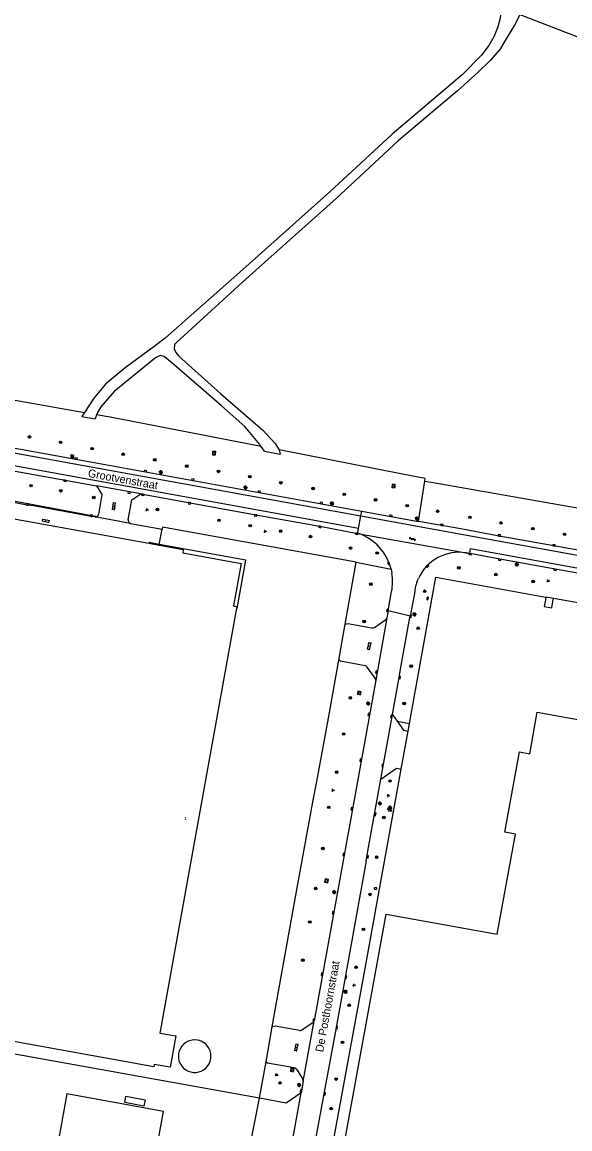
# Model space of a CAD drawing. Extents: x 130998 to 133001, y 398999 to 403002.
# Drawn here: x 132161.6 to 132332.6, y 400031.5 to 400377.1 of the extents above; entities that cross this region are included whole.
import ezdxf

# ---------------------------------------------------------------- set-up
doc = ezdxf.new("R2010")
doc.units = 0
for name, color, linetype in [('gg-afsc-hekwerk', 7, 'Continuous'), ('gg-anno-huisnummerreeks BGT', 7, 'Continuous'), ('gg-anno-openbare ruimte label', 7, 'Continuous'), ('gg-bbg-bijgebouw', 7, 'Continuous'), ('gg-bbg-hoofdgebouw', 7, 'Continuous'), ('gg-bbg-lage trafo', 7, 'Continuous'), ('gg-bbg-onder overbouw', 7, 'Continuous'), ('gg-bbg-opslagtank', 7, 'Continuous'), ('gg-bbg-pand overbouw', 7, 'Continuous'), ('gg-knt-onverhard', 7, 'Continuous'), ('gg-knt-verharding', 7, 'Continuous'), ('gg-knt-verharding nz', 7, 'Continuous'), ('gt-grn-groengrens', 7, 'Continuous'), ('gt-grn-weggrens', 7, 'Continuous'), ('gt-symb-boom', 7, 'Continuous'), ('gt-symb-brandkraan', 7, 'Continuous'), ('gt-symb-gesloten verharding', 7, 'Continuous'), ('gt-symb-groenvak', 7, 'Continuous'), ('gt-symb-klinker verharding', 7, 'Continuous'), ('gt-symb-kolk', 7, 'Continuous'), ('gt-symb-lichtmast', 7, 'Continuous'), ('gt-symb-rioolschacht', 7, 'Continuous'), ('gt-symb-waterafsluiter', 7, 'Continuous')]:
    doc.layers.add(name, color=color, linetype=linetype)

# ---------------------------------------------------------------- blocks, each defined once
blk = doc.blocks.new('gt0-KOLK')
at = {"layer": 'gt-symb-kolk'}
blk.add_lwpolyline([(0, 0), (0.37, 0), (0.37, 0.4), (-0.38, 0.4), (-0.38, 0), (0, 0)], dxfattribs=at)
blk = doc.blocks.new('gt0-LMAST')
at = {"layer": 'gt-symb-lichtmast'}
for p, q in [((-0.18, 0.17), (-0.45, 0.44)), ((-0.01, 0.25), (-0.01, 0.62)), ((0.17, 0.17), (0.44, 0.44)), ((-0.26, 0), (-0.63, 0)), ((-0.18, -0.18), (-0.45, -0.45)), ((-0.01, -0.25), (-0.01, -0.63)), ((0.44, -0.45), (0.17, -0.18)), ((0.24, 0), (0.62, 0))]:
    blk.add_line(p, q, dxfattribs=at)
blk.add_circle((-0.01, 0), 0.25, dxfattribs=at)
blk = doc.blocks.new('gt0-BOOM')
at = {"layer": 'gt-symb-boom'}
for radius in [0.4, 0.2]:
    blk.add_circle((0, 0), radius, dxfattribs=at)
blk = doc.blocks.new('gt0-GRVAK')
at = {"layer": 'gt-symb-groenvak'}
for p, q in [((-0.11, 0.19), (-0.23, 0.24)), ((-0.18, 0.15), (0.09, 0.15)), ((-0.09, 0.21), (-0.16, 0.32)), ((-0.05, 0.21), (-0.05, 0.39)), ((0, 0.21), (0.06, 0.32)), ((0.01, 0.19), (0.13, 0.24)), ((0.26, -0.05), (0.2, 0.06)), ((0.3, -0.05), (0.3, 0.13)), ((0.35, -0.05), (0.41, 0.06)), ((-0.24, -0.23), (-0.36, -0.18)), ((-0.32, -0.26), (-0.05, -0.26)), ((-0.23, -0.21), (-0.29, -0.09)), ((-0.18, -0.2), (-0.18, -0.02)), ((-0.14, -0.21), (-0.07, -0.09)), ((-0.12, -0.23), (0, -0.18)), ((0.24, -0.07), (0.12, -0.02)), ((0.17, -0.11), (0.44, -0.11)), ((0.37, -0.07), (0.49, -0.02))]:
    blk.add_line(p, q, dxfattribs=at)
blk = doc.blocks.new('gt0-BR')
at = {"layer": 'gt-symb-brandkraan'}
for centre, radius, start, end in [((-0.24, 0), 0.206, 107.5669, 252.4331), ((0.6, -2.66), 3, 106.892, 107.5669), ((0, -0.69), 0.938, 73.108, 106.892), ((-0.6, -2.66), 3, 72.4331, 73.108), ((0.24, 0), 0.206, 287.567, 72.4331), ((0.6, 2.66), 3, 252.4331, 253.108), ((0, 0.69), 0.938, 253.108, 286.8921), ((-0.6, 2.66), 3, 286.8921, 287.567)]:
    blk.add_arc(centre, radius, start, end, dxfattribs=at)
blk = doc.blocks.new('gt0-WAFSL')
at = {"layer": 'gt-symb-waterafsluiter'}
for p, q in [((-0.5, -0.33), (0, 0.67)), ((0, 0.67), (0.5, -0.33)), ((0.5, -0.33), (-0.5, -0.33))]:
    blk.add_line(p, q, dxfattribs=at)
blk = doc.blocks.new('gt0-GESVH1')
at = {"layer": 'gt-symb-gesloten verharding'}
for p, q in [((-0.99, -0.26), (0.01, 0.24)), ((0.01, -0.26), (-0.99, 0.24)), ((0.01, 0.24), (1.01, -0.26)), ((1.01, 0.24), (0.01, -0.26))]:
    blk.add_line(p, q, dxfattribs=at)
blk = doc.blocks.new('gt0-RS')
at = {"layer": 'gt-symb-rioolschacht'}
blk.add_lwpolyline([(-0.5, -0.5), (0.5, -0.5), (0.5, 0.5), (-0.5, 0.5)], close=True, dxfattribs=at)
blk.add_circle((0, 0), 0.375, dxfattribs=at)
blk = doc.blocks.new('gt0-KL1')
at = {"layer": 'gt-symb-klinker verharding'}
for p, q in [((-1.15, 0.3), (1.15, 0.3)), ((-1, -0.3), (-1, 0.3)), ((-0.5, 0.3), (-0.5, 0.45)), ((0, -0.3), (0, 0.3)), ((0.5, 0.3), (0.5, 0.45)), ((1, -0.3), (1, 0.3)), ((-1.15, -0.3), (1.15, -0.3)), ((-0.5, -0.45), (-0.5, -0.3)), ((0.5, -0.45), (0.5, -0.3))]:
    blk.add_line(p, q, dxfattribs=at)

msp = doc.modelspace()

# ---------------------------------------------------------------- linework, layer by layer
at = {"layer": 'gg-afsc-hekwerk'}
for p, q in [((132204.37, 400213.96), (132205.28, 400218.76)), ((132204.33, 400213.75), (132204.37, 400213.96)), ((132262.44, 400189.04), (132265.89, 400208.4)), ((132349.93, 400193), (132327.49, 400197.06)), ((132260.45, 400177.84), (132262.44, 400189.04)), ((132279.92, 400143.83), (132282.05, 400155.67)), ((132282.05, 400155.67), (132282.48, 400158.08)), ((132252.45, 400134.12), (132253.53, 400139.97)), ((132237.71, 400052.38), (132239.67, 400063.27)), ((132157.56, 400055.19), (132235.69, 400041.16)), ((132235.69, 400041.16), (132237.71, 400052.38)), ((132231.86, 400021.79), (132235.67, 400041.07)), ((132235.69, 400041.16), (132235.67, 400041.07))]:
    msp.add_line(p, q, dxfattribs=at)
for points in [[(132265.89, 400208.4), (132205.39, 400219.34), (132205.28, 400218.76)], [(132282.48, 400158.08), (132290.7, 400203.75), (132325.05, 400197.5)], [(132253.53, 400139.97), (132257.23, 400159.7), (132260.45, 400177.84)], [(132249.86, 399978.97), (132268.5, 400080.36), (132279.92, 400143.83)], [(132239.67, 400063.27), (132246.44, 400101), (132252.45, 400134.12)]]:
    msp.add_lwpolyline(points, dxfattribs=at)
at = {"layer": 'gg-bbg-bijgebouw'}
msp.add_lwpolyline([(132193.61, 400039.67), (132193.97, 400041.68), (132199.94, 400040.56), (132199.57, 400038.55), (132193.61, 400039.67)], dxfattribs=at)
at = {"layer": 'gg-bbg-hoofdgebouw'}
msp.add_line((132122.33, 400228.54), (132201.17, 400214.32), dxfattribs=at)
for points in [[(132228.46, 400194.04), (132204.54, 400061.34), (132209.56, 400060.46), (132207.8, 400050.69), (132202.78, 400051.58), (132202.64, 400050.85), (132093.84, 400070.45), (132122.33, 400228.54)], [(132449.84, 399936.08), (132446.54, 399936.68), (132440.05, 399900.63), (132326.64, 399921.26), (132335.09, 399967.92), (132254.1, 399982.64), (132275.19, 400098.51), (132309.87, 400092.22), (132315.55, 400123.48), (132312.29, 400124.07), (132316.85, 400149.19), (132320.07, 400148.6), (132322.4, 400161.56), (132467.07, 400135.32)], [(132220.17, 399983.41), (132227.33, 400022.93), (132203.97, 400027.17), (132205.73, 400036.91), (132175.53, 400042.38), (132166.63, 399993.21)]]:
    msp.add_lwpolyline(points, dxfattribs=at)
at = {"layer": 'gg-bbg-lage trafo'}
for points in [[(132325.05, 400197.5), (132324.97, 400196.69), (132324.56, 400194.58), (132326.92, 400194.16), (132327.22, 400196.17), (132327.49, 400197.06)], [(132325.05, 400197.5), (132325.06, 400197.58), (132327.51, 400197.14), (132327.49, 400197.06)]]:
    msp.add_lwpolyline(points, dxfattribs=at)
at = {"layer": 'gg-bbg-onder overbouw'}
msp.add_line((132201.17, 400214.32), (132204.33, 400213.75), dxfattribs=at)
msp.add_lwpolyline([(132204.33, 400213.75), (132211.85, 400212.4), (132211.69, 400211.36), (132229.92, 400208.05), (132227.55, 400194.76), (132228.55, 400194.53), (132228.46, 400194.04)], dxfattribs=at)
at = {"layer": 'gg-bbg-opslagtank'}
for centre, radius, start, end in [((132215.43, 400054.15), 5.08, 94.2923, 38.7792), ((132215.44, 400054.15), 5.07, 38.7598, 94.3117)]:
    msp.add_arc(centre, radius, start, end, dxfattribs=at)
at = {"layer": 'gg-bbg-pand overbouw'}
for points in [[(132204.37, 400213.96), (132201.21, 400214.52), (132201.17, 400214.32)], [(132228.46, 400194.04), (132228.71, 400193.99), (132231.41, 400209.09), (132204.37, 400213.96)]]:
    msp.add_lwpolyline(points, dxfattribs=at)
at = {"layer": 'gg-knt-onverhard'}
for p, q in [((132181.02, 400255.14), (132180.24, 400253.95)), ((132184.78, 400254.48), (132184.34, 400253.16)), ((132237.23, 400243.11), (132236.23, 400244.52)), ((132241.78, 400243.48), (132242.1, 400242.2))]:
    msp.add_line(p, q, dxfattribs=at)
for points in [[(132311.07, 400381.72), (132311.12, 400381), (132310.84, 400378.31), (132310.06, 400375.64), (132308.87, 400372.53), (132307.29, 400369.78), (132304.95, 400366.81), (132298.96, 400360.65), (132277.05, 400342.13), (132257.64, 400324.12), (132229.56, 400299.02), (132206.24, 400278.39), (132202.81, 400275.75), (132193.76, 400269.08), (132187.56, 400263.98), (132183.99, 400259.64), (132181.02, 400255.14)], [(132316.96, 400379.43), (132316.92, 400379.38), (132315.27, 400376.18), (132312.96, 400372.41), (132310.69, 400368.58), (132307.69, 400365.07), (132303.94, 400361.49), (132297.46, 400355.6), (132278.95, 400339.99), (132259.57, 400322), (132231.48, 400296.89), (132209.9, 400277.18), (132209.17, 400276.4), (132209.03, 400275.01), (132209.55, 400273.94), (132210.51, 400272.71), (132223.64, 400261.02), (132236.67, 400249.68), (132240.54, 400245.47), (132241.78, 400243.48)], [(132236.23, 400244.52), (132235.3, 400245.83), (132231.06, 400250.75), (132223.82, 400257.22), (132208.98, 400270.06), (132205.91, 400272.65), (132204.67, 400272.94), (132203.15, 400272.19), (132190.29, 400261.74), (132186.15, 400256.98), (132184.94, 400254.97), (132184.78, 400254.48)]]:
    msp.add_lwpolyline(points, dxfattribs=at)
at = {"layer": 'gg-knt-verharding'}
for p, q in [((132198.66, 400229.79), (132184.8, 400232.25)), ((132195.44, 400220.54), (132205.28, 400218.76)), ((132266.31, 400217.43), (132266.54, 400217.38)), ((132301.3, 400211.17), (132300.16, 400211.35)), ((132275.82, 400193.28), (132276.92, 400199.28)), ((132284.01, 400198.67), (132282.67, 400191.6)), ((132271.52, 400188.07), (132275.09, 400190.49)), ((132275.82, 400193.28), (132275.44, 400191.02)), ((132282.67, 400191.6), (132275.82, 400193.28)), ((132279.64, 400175), (132282.39, 400190.01)), ((132282.39, 400190.01), (132282.67, 400191.6)), ((132271.75, 400172.2), (132269.3, 400175.66)), ((132279.24, 400172.44), (132279.64, 400175)), ((132271.95, 400171.54), (132252.78, 400065.15)), ((132277.18, 400160.85), (132279.24, 400172.44)), ((132277.18, 400160.85), (132278.63, 400158.78)), ((132278.63, 400158.78), (132282.48, 400158.08)), ((132252.34, 400064.52), (132248.98, 400062.33)), ((132247.18, 400050.15), (132249.2, 400046.97)), ((132249.33, 400046.23), (132248.68, 400042.71))]:
    msp.add_line(p, q, dxfattribs=at)
for points in [[(132137.05, 400248.12), (132138.57, 400247.85), (132139.76, 400247.61), (132178.37, 400240.56), (132200.07, 400236.66), (132235.54, 400230.22), (132267.59, 400224.38)], [(132154.81, 400237.75), (132157.13, 400237.3), (132174.98, 400234.05), (132184.8, 400232.25)], [(132184.8, 400232.25), (132186.47, 400229.56), (132185.4, 400223.36)], [(132184.3, 400222.54), (132183.07, 400222.74), (132165.12, 400226), (132163.14, 400226.28), (132151.82, 400228.39)], [(132194.7, 400221.66), (132195.85, 400227.91), (132198.66, 400229.79)], [(132198.66, 400229.79), (132234.49, 400223.26), (132254.55, 400219.64), (132266.31, 400217.43)], [(132267.59, 400224.38), (132276.68, 400222.72), (132285.33, 400221.17)], [(132520.41, 400178.58), (132484.53, 400185.08), (132444.2, 400192.34), (132385.61, 400203), (132344.35, 400210.46), (132327.59, 400213.51), (132310.5, 400216.59), (132298.57, 400218.79), (132285.33, 400221.17)], [(132343.05, 400203.49), (132310.69, 400209.38), (132301.3, 400211.17)], [(132276.75, 400206.27), (132276.9, 400205.6), (132277.03, 400204.93)], [(132284.75, 400202.08), (132285, 400202.74), (132285.28, 400203.38)], [(132262.44, 400189.04), (132263.22, 400189.26), (132270.77, 400187.9)], [(132268.66, 400176.08), (132260.99, 400177.47), (132260.45, 400177.84)], [(132273.55, 400140.65), (132277.06, 400160.2), (132277.18, 400160.85)], [(132278.63, 400158.78), (132280.62, 400155.92), (132282.05, 400155.67)], [(132273.55, 400140.65), (132278.47, 400144.09), (132279.92, 400143.83)], [(132268.98, 400115.16), (132269.22, 400116.42), (132271.58, 400129.69), (132273.55, 400140.65)], [(132268.98, 400115.16), (132259.59, 400063.07), (132255.79, 400042.44), (132253.19, 400028.19), (132249.61, 400008.4), (132245.87, 399987.54)], [(132248.24, 400062.18), (132240.55, 400063.56), (132239.67, 400063.27)], [(132237.71, 400052.38), (132238.16, 400052.07), (132246.53, 400050.57)], [(132248.68, 400042.71), (132243.96, 400039.52), (132235.67, 400041.07)]]:
    msp.add_lwpolyline(points, dxfattribs=at)
for centre, radius, start, end in [((132184.4, 400223.56), 1.02, 264.1784, 304.2914), ((132184.4, 400223.56), 1.02, 304.332, 348.8233), ((132195.74, 400221.54), 1.05, 173.2438, 253.3105), ((132261.4, 400202.41), 15.83, 14.1396, 71.0348), ((132298.04, 400197.43), 14.08, 81.3416, 155.019), ((132261.36, 400202.41), 15.87, 348.6378, 9.1518), ((132297.98, 400197.45), 14.02, 160.6834, 175.0127), ((132274.48, 400191.27), 0.997, 307.9512, 345.2172), ((132270.98, 400188.76), 0.885, 256.6955, 308.2328), ((132268.41, 400175), 1.11, 36.4206, 76.9046), ((132271.07, 400171.64), 0.881, 353.8796, 39.8854), ((132248.41, 400063.2), 1.04, 260.446, 303.3856), ((132251.81, 400065.35), 0.989, 302.3714, 348.3134), ((132246.39, 400049.62), 0.957, 33.3373, 81.2454), ((132248.23, 400046.42), 1.12, 350.3628, 29.5912)]:
    msp.add_arc(centre, radius, start, end, dxfattribs=at)
at = {"layer": 'gg-knt-verharding nz'}
for p, q in [((132134.94, 400246.93), (132267.32, 400222.89)), ((132266.62, 400218.97), (132134.71, 400242.93)), ((132266.31, 400217.43), (132266.62, 400218.97)), ((132275.44, 400191.02), (132271.95, 400171.54)), ((132249.33, 400046.23), (132252.78, 400065.15)), ((132243.7, 400015.39), (132248.68, 400042.71))]:
    msp.add_line(p, q, dxfattribs=at)
for points in [[(132267.32, 400222.89), (132298.15, 400217.29), (132520.13, 400177.06)], [(132301.3, 400211.17), (132301.57, 400212.66), (132429.02, 400189.52), (132519.44, 400173.2)]]:
    msp.add_lwpolyline(points, dxfattribs=at)
at = {"layer": 'gt-grn-groengrens'}
for p, q in [((132316.96, 400379.43), (132503.87, 400306.79)), ((132285.33, 400221.17), (132287.3, 400233.76)), ((132151.11, 400229.03), (132184.98, 400222.72)), ((132265.89, 400208.4), (132276.75, 400206.27))]:
    msp.add_line(p, q, dxfattribs=at)
for points in [[(132129.57, 400279.14), (132129.97, 400276.95), (132129.36, 400276.56), (132126.83, 400272.83), (132127.42, 400269.33), (132129.81, 400266.34), (132132.05, 400265.51), (132132.37, 400263.76), (132181.02, 400255.14)], [(132236.23, 400244.52), (132189.06, 400253.72), (132184.78, 400254.48)], [(132287.3, 400233.76), (132287.42, 400234.52), (132280.31, 400235.88), (132241.78, 400243.48)], [(132287.3, 400233.76), (132290.56, 400233.2), (132366.27, 400219.84), (132377.48, 400217.73)]]:
    msp.add_lwpolyline(points, dxfattribs=at)
at = {"layer": 'gt-grn-weggrens'}
for p, q in [((132180.24, 400253.95), (132184.34, 400253.16)), ((132237.23, 400243.11), (132242.1, 400242.2)), ((132195.44, 400220.54), (132184.3, 400222.54)), ((132266.62, 400218.97), (132267.32, 400222.89)), ((132267.32, 400222.89), (132267.59, 400224.38)), ((132266.31, 400217.43), (132301.3, 400211.17))]:
    msp.add_line(p, q, dxfattribs=at)

# ---------------------------------------------------------------- block references
at = {"layer": 'gt-symb-boom'}
for p in [(132163.87, 400247.54), (132173.57, 400245.84), (132183.45, 400243.87), (132193.09, 400242.13), (132202.97, 400240.38), (132212.95, 400238.42), (132222.89, 400236.77), (132232.63, 400235.12), (132164.34, 400232.33), (132242.31, 400233.23), (132252.39, 400231.42), (132173.64, 400230.74), (132183.92, 400228.61), (132262.13, 400229.62), (132271.91, 400227.88), (132203.8, 400224.87), (132281.75, 400226.08), (132291.29, 400224.33), (132223.02, 400221.48), (132301.36, 400222.43), (132311.05, 400220.68), (132232.76, 400219.84), (132320.98, 400218.88), (132251.58, 400216.41), (132330.92, 400217.12), (132264.11, 400212.83), (132272.4, 400211.28), (132297.88, 400206.65), (132309.46, 400204.55), (132270.46, 400201.55), (132321.13, 400202.39), (132287.22, 400199.34), (132268.35, 400189.92), (132285.22, 400187.79), (132283.01, 400175.94), (132264.03, 400166.08), (132280.85, 400164.27), (132261.93, 400154.76), (132259.77, 400142.84), (132276.42, 400140.08), (132257.28, 400131.88), (132274.47, 400128.7), (132255.44, 400119.02), (132272.24, 400116.29), (132253.19, 400106.54), (132270.18, 400104.67), (132251.39, 400096.05), (132268.14, 400093.78), (132249.18, 400084.13), (132265.84, 400081.92), (132263.68, 400070.05), (132261.57, 400058.49), (132242.08, 400045.8), (132259.58, 400047), (132258.05, 400037.78)]:
    msp.add_blockref('gt0-BOOM', p, dxfattribs=at)
at = {"layer": 'gt-symb-boom', "rotation": -100.30997039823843}
msp.add_blockref('gt0-BOOM', (132242.29, 400218.1), dxfattribs=at)
at = {"layer": 'gt-symb-brandkraan', "rotation": 77.88123966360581}
msp.add_blockref('gt0-BR', (132288.12, 400197.11), dxfattribs=at)
at = {"layer": 'gt-symb-brandkraan'}
msp.add_blockref('gt0-BR', (132271.89, 400106.55), dxfattribs=at)
at = {"layer": 'gt-symb-gesloten verharding', "rotation": -21.588652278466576}
msp.add_blockref('gt0-GESVH1', (132283.45, 400215.66), dxfattribs=at)
at = {"layer": 'gt-symb-groenvak'}
for p in [(132200.55, 400224.84), (132237.41, 400218.08), (132325.75, 400202.6), (132258.56, 400137.2), (132275.86, 400135.55), (132265.16, 400076.37), (132240.96, 400048.37)]:
    msp.add_blockref('gt0-GRVAK', p, dxfattribs=at)
at = {"layer": 'gt-symb-klinker verharding'}
for p, rotation in [((132190.25, 400225.89), 82.2425742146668), ((132168.98, 400221.36), -11.82670392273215), ((132269.84, 400182.24), -102.77124256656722), ((132247.19, 400056.85), 77.93725397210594)]:
    msp.add_blockref('gt0-KL1', p, dxfattribs=dict(at, rotation=rotation))
at = {"layer": 'gt-symb-kolk'}
for p, rotation in [((132178.37, 400240.56), -10.197205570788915), ((132200.07, 400236.66), -10.25359802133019), ((132174.98, 400234.05), 169.69002960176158), ((132214.82, 400233.98), -10.25359801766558), ((132195.04, 400230.35), 169.85920685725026), ((132199.29, 400229.67), 169.80279442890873), ((132235.54, 400230.22), -10.309970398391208), ((132163.14, 400226.28), -7.992313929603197), ((132213.87, 400227.02), 169.69002960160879), ((132254.93, 400226.69), -10.309970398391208), ((132183.07, 400222.74), -9.264523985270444), ((132234.49, 400223.26), 169.69002960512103), ((132276.68, 400222.72), -10.197205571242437), ((132254.55, 400219.64), 169.74640197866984), ((132292.58, 400219.87), -10.197205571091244), ((132266.09, 400217.48), 169.39794170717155), ((132310.5, 400216.59), -10.4330247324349), ((132301.48, 400211.14), 170.97080115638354), ((132327.59, 400213.51), -10.25359802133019), ((132276.15, 400208.16), 111.28016631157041), ((132288.02, 400207.32), -134.63557946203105), ((132310.69, 400209.38), 169.69002960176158), ((132327.97, 400206.24), 169.63367739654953), ((132275.82, 400193.28), 79.925667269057), ((132282.67, 400191.6), -100.07433272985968), ((132272.39, 400174.07), 79.80279442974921), ((132279.24, 400172.44), -100.25359802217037), ((132270, 400160.83), 79.80279442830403), ((132277.06, 400160.2), 78.98919749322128), ((132267.41, 400146.57), 79.74640197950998), ((132274.31, 400144.9), 79.81858273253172), ((132264.67, 400131.34), 79.80279442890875), ((132271.58, 400129.69), -100.09119190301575), ((132262.12, 400117.08), 79.85920685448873), ((132269.22, 400116.42), -100.82091316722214), ((132258.84, 400098.89), 79.80279442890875), ((132255.39, 400079.7), 79.80279442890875), ((132262.43, 400078.8), -100.21461696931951), ((132252.82, 400065.37), 79.6900296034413), ((132259.59, 400063.07), -100.00096759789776), ((132248.8, 400043.35), 79.5669752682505), ((132255.79, 400042.44), -100.0009675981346)]:
    msp.add_blockref('gt0-KOLK', p, dxfattribs=dict(at, rotation=rotation))
at = {"layer": 'gt-symb-lichtmast'}
for p in [(132177.23, 400241.5), (132204.85, 400236.49), (132231.3, 400231.73), (132258.29, 400226.79), (132284.78, 400222.04), (132316.01, 400207.72), (132284.02, 400192.14), (132269.6, 400164.31), (132273.23, 400133.09), (132258.99, 400105.37), (132262.56, 400074.28), (132248.07, 400045.14)]:
    msp.add_blockref('gt0-LMAST', p, dxfattribs=at)
at = {"layer": 'gt-symb-rioolschacht'}
for p, rotation in [((132221.48, 400242.45), -1.2603038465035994), ((132277.53, 400232.22), -1.2603038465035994), ((132266.81, 400167.56), 79.63367739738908), ((132256.58, 400108.91), 78.8136707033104), ((132245.88, 400049.88), -100.65836150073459)]:
    msp.add_blockref('gt0-RS', p, dxfattribs=dict(at, rotation=rotation))
at = {"layer": 'gt-symb-waterafsluiter'}
for p in [(132276.11, 400131.49), (132276.42, 400131.02), (132276.49, 400131.78)]:
    msp.add_blockref('gt0-WAFSL', p, dxfattribs=at)

# ---------------------------------------------------------------- texts
at = {"layer": 'gg-anno-huisnummerreeks BGT'}
msp.add_text('1', height=1, rotation=349.8, dxfattribs=at).set_placement((132212.09, 400127.98))
at = {"layer": 'gg-anno-openbare ruimte label'}
for s, rotation, p in [('Grootvenstraat', 349.7, (132181.95, 400235.09)), ('De Posthoornstraat', 79.7, (132255.53, 400055.27))]:
    msp.add_text(s, height=2.5, rotation=rotation, dxfattribs=at).set_placement(p)

doc.saveas('drawing.dxf')
